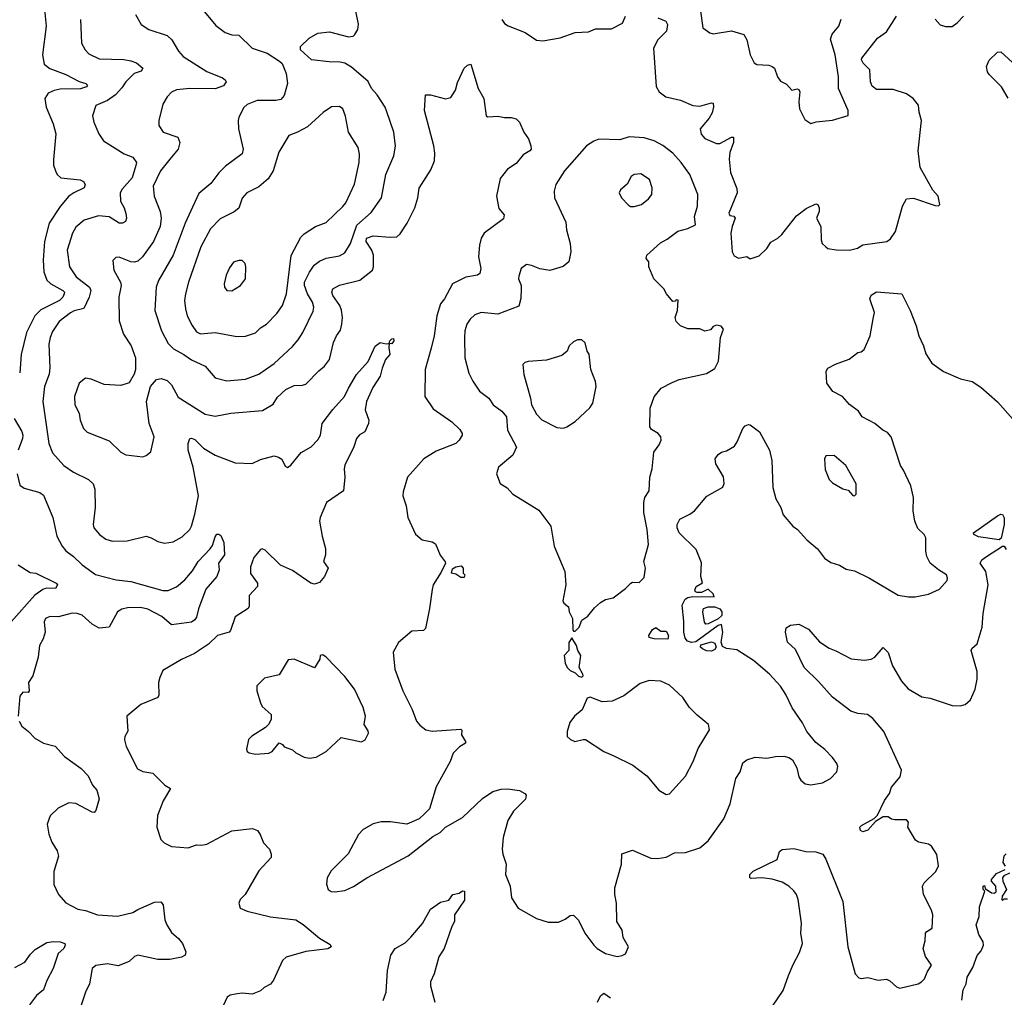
# Model space of a CAD drawing. Extents: x 1995161 to 2088924, y 769148 to 906007.
# Tile 330 of 335: x 2043864 to 2049715, y 892775 to 898584. Entities that reach past the tile are written whole.
import ezdxf

# ---------------------------------------------------------------- set-up
doc = ezdxf.new("R2010")
doc.units = 0

msp = doc.modelspace()

# ---------------------------------------------------------------- linework, layer by layer
at = {"layer": '0CON20XD'}
for points in [[(2044008.6, 898665), (2044021.6, 898545), (2043998.7, 898375), (2044009.3, 898319.3), (2044043.3, 898293.3), (2044137.9, 898257.9), (2044217.3, 898217.3), (2044256, 898205), (2044266, 898195), (2044260, 898185), (2044225, 898172.4), (2044105, 898170.3), (2044067.6, 898162.4), (2044032.9, 898147.1), (2044013.4, 898115), (2044020.9, 898065), (2044062.2, 897965), (2044079.2, 897905), (2044063.6, 897753.6), (2044065, 897720), (2044075.4, 897685), (2044085.5, 897665), (2044107.5, 897645), (2044222.6, 897632.6), (2044242.5, 897622.5), (2044252.5, 897605), (2044245.8, 897584.2), (2044184.4, 897555.6), (2044155, 897534.5), (2044105, 897473.8), (2044038.1, 897375), (2044010.2, 897265), (2044002.4, 897155), (2044007.3, 897085), (2044025.3, 897035.3), (2044048.6, 897015), (2044120.8, 896975), (2044129.4, 896965), (2044128.5, 896955), (2044120, 896935), (2044099.5, 896915), (2043990.1, 896859.9), (2043953.2, 896825), (2043904.1, 896725), (2043871.5, 896595), (2043863.5, 896485)], [(2044942, 898655), (2045028.6, 898548.6), (2045085, 898508.1), (2045125, 898493.1), (2045165, 898491.9), (2045244.4, 898415), (2045334.1, 898384.1), (2045407.9, 898337.9), (2045422.7, 898322.7), (2045448, 898265), (2045455.6, 898205), (2045435.9, 898134.1), (2045415, 898109.1), (2045385, 898102.9), (2045275, 898103.5), (2045215, 898080.8), (2045195, 898061.2), (2045166, 898005), (2045162, 897985), (2045164.2, 897935), (2045191.9, 897815), (2045185, 897786.7), (2045086.9, 897713.1), (2045046.9, 897673.1), (2044998.7, 897611.3), (2044927.9, 897552.1), (2044878.2, 897445), (2044846.2, 897375), (2044775.4, 897185), (2044687.9, 897035), (2044675.5, 896995), (2044667.3, 896855), (2044707.3, 896735), (2044745, 896659.2), (2044777.5, 896627.5), (2044840, 896595), (2044885, 896562.7), (2044965, 896525.7), (2045026.2, 896455), (2045095, 896437.5), (2045205, 896448.1), (2045285, 896476.9), (2045375, 896540.6), (2045485, 896641.4), (2045519.2, 896680.8), (2045545.8, 896724.2), (2045608.4, 896851.6), (2045610.8, 896875), (2045604, 896905), (2045573.3, 896955), (2045555.7, 897005), (2045557.1, 897025), (2045586.8, 897083.2), (2045614.5, 897125.5), (2045645, 897150), (2045685, 897166.9), (2045765, 897180), (2045795, 897199.2), (2045830.4, 897255), (2045867.6, 897362.4), (2045951.5, 897438.5), (2046013.1, 897525), (2046039.5, 897665), (2046086.9, 897775), (2046097.9, 897832.1), (2046087.8, 897915), (2046046.3, 898036.3), (2046035.7, 898065), (2045988.3, 898138.3), (2045955, 898175.8), (2045935, 898216.7), (2045835, 898301.5), (2045795.8, 898325), (2045768, 898332), (2045702.8, 898332.8), (2045597.5, 898345), (2045532.5, 898405), (2045533.3, 898425), (2045583.3, 898475), (2045635.7, 898504.3), (2045705, 898511.5), (2045817, 898483), (2045845, 898486), (2045855.8, 898495), (2045874, 898526), (2045878.1, 898558.1), (2045860.5, 898635)], [(2047908.3, 898648.3), (2047924, 898535), (2047965.8, 898505.8), (2047985, 898500), (2048095, 898516.9), (2048166.7, 898495), (2048185.8, 898465), (2048204.3, 898374.3), (2048228.3, 898328.3), (2048245, 898317.5), (2048315, 898313.8), (2048335, 898306.7), (2048348.8, 898295), (2048367.5, 898245), (2048385, 898218), (2048420.3, 898200.3), (2048452.5, 898165), (2048485, 898173.3), (2048495, 898170), (2048500, 898155), (2048494.3, 898095), (2048498.8, 898055), (2048530.7, 897990.7), (2048565, 897967.5), (2048597, 897977), (2048695, 897987.5), (2048787.5, 898015), (2048788, 898045), (2048729.2, 898175), (2048729.2, 898245), (2048709.5, 898375), (2048682.7, 898467.3), (2048692.2, 898497.8), (2048731.1, 898545), (2048745, 898586.2)], [(2044225.8, 898585), (2044231.2, 898445), (2044252.5, 898405), (2044275, 898382), (2044335, 898352.2), (2044482.8, 898347.2), (2044525, 898339.2), (2044557.2, 898327.2), (2044595.5, 898295), (2044585, 898277.1), (2044544.4, 898265), (2044494.6, 898215), (2044471.4, 898178.6), (2044432.8, 898137.2), (2044385, 898104.4), (2044316.7, 898075), (2044296.4, 898013.6), (2044304, 897975), (2044334.2, 897905), (2044360.8, 897865), (2044485, 897787.5), (2044536.9, 897766.9), (2044557.5, 897735), (2044553.4, 897716.6), (2044531.8, 897645), (2044472.4, 897577.6), (2044460.9, 897555), (2044462.5, 897505), (2044485.3, 897465.3), (2044495, 897432.5), (2044498.9, 897405), (2044492, 897385), (2044475, 897374.4), (2044455, 897374.4), (2044395, 897411.8), (2044330.9, 897419.1), (2044246.8, 897393.2), (2044198, 897352), (2044176.9, 897315), (2044145.5, 897215), (2044159.6, 897115), (2044198.8, 897055), (2044277.5, 896995), (2044286.4, 896975), (2044276.2, 896935), (2044245, 896866.9), (2044186.4, 896853.6), (2044165, 896842.1), (2044098.8, 896791.2), (2044057.9, 896732.1), (2044043.8, 896695), (2044037.3, 896655), (2044042.5, 896515), (2044038.3, 896478.3), (2044011.3, 896405), (2044001.8, 896315), (2044036.1, 896066.1), (2044059.3, 896009.3), (2044125.8, 895935), (2044183.8, 895895), (2044272.6, 895852.6), (2044300.6, 895825), (2044309.5, 895795), (2044312.5, 895685), (2044300, 895585), (2044305, 895563.8), (2044338.6, 895525), (2044375, 895498.1), (2044414.2, 895485.8), (2044503.2, 895486.8), (2044615, 895514), (2044645, 895505.8), (2044685, 895483.8), (2044724.1, 895474.1), (2044775, 895480.8), (2044828.9, 895511.1), (2044874.3, 895555), (2044885.6, 895575), (2044904.6, 895645.4), (2044925.4, 895755), (2044895.5, 895925), (2044865.5, 896025), (2044864.4, 896065.6), (2044874.3, 896095.7), (2044885, 896097.5), (2044905, 896088.6), (2044955, 896036.9), (2045025, 895995.6), (2045145, 895950), (2045245, 895946.7), (2045295, 895970), (2045375, 895992), (2045402.5, 895985), (2045421.7, 895971.7), (2045441.7, 895931.7), (2045455, 895922.5), (2045475, 895936.7), (2045536.9, 896013.1), (2045595, 896045.6), (2045635, 896087.1), (2045652.2, 896115), (2045660.8, 896185), (2045725, 896268.6), (2045794.3, 896345.7), (2045817.5, 896395), (2045864.3, 896475), (2045935, 896553.8), (2045976.8, 896643.2), (2046005, 896666), (2046042.5, 896657.5), (2046060, 896660), (2046062.5, 896675), (2046075, 896687.5), (2046085, 896690), (2046086.7, 896675), (2046075, 896657.5), (2046060, 896660), (2046056.7, 896635), (2046063.8, 896595), (2046038, 896565), (2046016.9, 896513.1), (2046005.6, 896465), (2045961.5, 896398.5), (2045924.5, 896315), (2045917.1, 896265), (2045938.8, 896205), (2045937.5, 896185), (2045914.1, 896135.9), (2045883.2, 896116.8), (2045866, 896095), (2045848.9, 896045), (2045795, 895937.5), (2045791.4, 895915), (2045796.9, 895865), (2045788.8, 895785), (2045686.7, 895715), (2045648.8, 895625), (2045646.2, 895605), (2045660.8, 895515), (2045681.2, 895441.2), (2045681.4, 895405), (2045668.6, 895365), (2045697.5, 895325), (2045675.8, 895275), (2045645, 895240.4), (2045615, 895229.6), (2045594.7, 895234.7), (2045485, 895310.8), (2045413.2, 895343.2), (2045322.1, 895432.1), (2045305, 895439.2), (2045295, 895436), (2045255, 895388.8), (2045235, 895332.5), (2045235, 895292.5), (2045275.9, 895235.9), (2045276.4, 895216.4), (2045228.3, 895161.7), (2045228.3, 895098.3), (2045222, 895085), (2045145, 895036.2), (2045115.8, 894954.2), (2045107.5, 894945), (2045040, 894925), (2044986, 894874), (2044901.7, 894818.3), (2044825, 894782.2), (2044714.2, 894715.8), (2044696, 894675), (2044688, 894645), (2044690.7, 894569.3), (2044684, 894556), (2044583.3, 894515), (2044500, 894445), (2044506.4, 894356.4), (2044488.8, 894325), (2044486.2, 894305), (2044496.2, 894265), (2044563, 894133), (2044595.9, 894115.9), (2044655.7, 894105.7), (2044726.1, 894036.1), (2044760, 894015), (2044717, 893943), (2044682, 893855), (2044679.2, 893785), (2044702.4, 893712.4), (2044722.4, 893692.4), (2044765, 893670.8), (2044865, 893663.6), (2044915, 893681.4), (2044945, 893678.1), (2044975, 893685.6), (2045125, 893764.4), (2045247.3, 893777.3), (2045276.9, 893766.9), (2045293.2, 893743.2), (2045313.5, 893693.5), (2045348.4, 893655), (2045358.5, 893625), (2045357.5, 893605), (2045284.3, 893525.7), (2045204.4, 893385.6), (2045174.2, 893355), (2045165.7, 893335), (2045173.8, 893305), (2045215, 893286), (2045355, 893253.3), (2045505.4, 893235.4), (2045548.3, 893208.3), (2045645, 893127.1), (2045707.9, 893087.9), (2045713.8, 893075), (2045695, 893063.1), (2045565, 893046.7), (2045447.4, 893012.6), (2045425, 892993.8), (2045372.7, 892877.3), (2045355, 892853.3), (2045316.4, 892833.6), (2045295, 892812.5), (2045245.6, 892794.4), (2045185, 892800), (2045156.2, 892796.2), (2045115, 892786.7), (2045097.5, 892775), (2045073.3, 892725)], [(2044551.4, 898615), (2044586.2, 898556.2), (2044631.2, 898525), (2044739.5, 898489.5), (2044767.5, 898465), (2044807.4, 898397.4), (2044835, 898364.3), (2044976, 898276), (2045068.3, 898238.3), (2045085.7, 898225.7), (2045090, 898215), (2045075, 898191.4), (2045025, 898173.6), (2044875.3, 898175.3), (2044795, 898166.4), (2044766.6, 898153.4), (2044740, 898125), (2044715, 898082.5), (2044690, 897985), (2044690, 897955), (2044715.6, 897915.6), (2044803.8, 897885), (2044815.8, 897855), (2044805.7, 897815), (2044756.7, 897755), (2044700.9, 897685), (2044656.7, 897595), (2044661.9, 897535), (2044698.9, 897445), (2044704.6, 897404.6), (2044698.9, 897355), (2044658.4, 897265), (2044593.1, 897175), (2044565, 897150), (2044545, 897142.9), (2044525, 897144.2), (2044455, 897173.8), (2044435, 897170), (2044416.7, 897153.3), (2044423.8, 897095), (2044462.5, 897025), (2044467.5, 897005), (2044453.3, 896935), (2044454.3, 896795), (2044481.1, 896715), (2044525.5, 896645), (2044552.7, 896575), (2044550.9, 896505), (2044543, 896477), (2044515, 896426), (2044465, 896410), (2044365, 896415.5), (2044288.3, 896448.3), (2044255, 896453.3), (2044216.2, 896425), (2044189.2, 896345), (2044192, 896295), (2044216, 896245), (2044222.5, 896205), (2044242.9, 896155), (2044265, 896133.1), (2044395, 896082), (2044465, 896014), (2044495, 895998), (2044595, 895986.2), (2044615, 895993.3), (2044643.9, 896016.1), (2044662.9, 896105), (2044633.1, 896185), (2044616.4, 896315), (2044640, 896405), (2044676.7, 896445), (2044705, 896452.2), (2044740.6, 896440.6), (2044765, 896414), (2044805, 896341.9), (2044965, 896240), (2045025, 896228.9), (2045117.5, 896245), (2045307.5, 896262.5), (2045370, 896300), (2045395, 896340), (2045445, 896385.6), (2045495, 896409.4), (2045545, 896411.9), (2045565, 896418.6), (2045642, 896498), (2045675.8, 896525), (2045705.6, 896565), (2045729.4, 896665), (2045747.1, 896705), (2045771.1, 896738.9), (2045778.9, 896775), (2045782.2, 896815), (2045776.9, 896856.9), (2045766.7, 896885), (2045724.2, 896945.8), (2045718.1, 896965), (2045724, 896985), (2045763.6, 897006.4), (2045884.5, 897035.5), (2045960.6, 897095), (2045967.1, 897115), (2045965.4, 897185), (2045956.9, 897215), (2045923.7, 897265), (2045925.5, 897285), (2045965, 897299.7), (2046065, 897291.8), (2046105.4, 897294.6), (2046125, 897312), (2046165.5, 897375), (2046211.5, 897465), (2046228.9, 897525), (2046237.2, 897582.8), (2046308, 897692), (2046328.5, 897745), (2046331.7, 897791.7), (2046325.3, 897835.3), (2046268.9, 898045), (2046275, 898136.7), (2046305, 898138), (2046395, 898114.3), (2046425, 898122), (2046453.3, 898165), (2046465, 898210), (2046506, 898295), (2046525, 898314), (2046545, 898320), (2046588, 898175), (2046622, 898115), (2046635, 898012.5), (2046645, 898007.5), (2046705, 898010), (2046745, 898002), (2046785, 898003.1), (2046813.3, 897995), (2046835, 897975.8), (2046860.3, 897915), (2046886.8, 897875), (2046902.1, 897835), (2046902.5, 897815), (2046895, 897804.6), (2046855, 897781.8), (2046815, 897728.5), (2046763.6, 897695), (2046719.6, 897640.4), (2046696.4, 897535), (2046712.1, 897462.1), (2046742.5, 897425), (2046739.5, 897400.5), (2046625, 897315.8), (2046605.8, 897285), (2046595.8, 897245), (2046589.5, 897175), (2046603.6, 897105), (2046597.5, 897075), (2046584.5, 897065.5), (2046515, 897053.6), (2046436.2, 897013.8), (2046387.8, 896925), (2046364.6, 896895.4), (2046343.5, 896825), (2046327.5, 896705), (2046308.6, 896631.4), (2046272.9, 896505), (2046271.2, 896345), (2046321.7, 896271.7), (2046431.2, 896195), (2046479.7, 896149.7), (2046493.8, 896125), (2046493.8, 896115), (2046475.8, 896085), (2046456.2, 896065), (2046339.3, 896020.7), (2046265, 895974), (2046168, 895865), (2046142.3, 895777.7), (2046140, 895755), (2046160.6, 895695), (2046170.8, 895625), (2046215, 895526.7), (2046255, 895493.8), (2046315, 895481.2), (2046335, 895470), (2046363, 895403), (2046392.7, 895362.7), (2046394.2, 895355), (2046368.5, 895301.5), (2046321.8, 895225), (2046315, 895197.5), (2046300, 895085), (2046274.6, 894965.4), (2046262.5, 894955), (2046195, 894950), (2046115, 894883.3), (2046084, 894825), (2046092.5, 894725), (2046140, 894595), (2046196, 894485), (2046221.2, 894415), (2046241.7, 894391.7), (2046277.5, 894365), (2046315.9, 894355.9), (2046485, 894367.5), (2046491.7, 894361.7), (2046490, 894335), (2046512.5, 894295), (2046512.5, 894285), (2046477, 894263), (2046440, 894225), (2046422.5, 894175), (2046338, 894025), (2046300, 893895), (2046267.7, 893862.3), (2046237.5, 893835), (2046165, 893803.8), (2046068.3, 893818.3), (2046011.7, 893818.3), (2045965, 893805.8), (2045905, 893771.2), (2045877.7, 893742.3), (2045815, 893627.5), (2045715, 893526.7), (2045691.2, 893485), (2045686.4, 893446.4), (2045697.5, 893415), (2045715, 893403.8), (2045735, 893402), (2045795, 893410), (2045847, 893433), (2045925.8, 893484.2), (2046172.5, 893615), (2046319.5, 893730.5), (2046363.3, 893755), (2046394.4, 893785.6), (2046495, 893844), (2046613.5, 893956.5), (2046675, 893998.6), (2046725, 894012.5), (2046765, 894013.3), (2046835, 894003.8), (2046866.1, 893986.1), (2046873.8, 893975), (2046868.8, 893951.2), (2046798.7, 893881.3), (2046763.8, 893826.2), (2046737.9, 893725), (2046731.5, 893655), (2046734.4, 893625), (2046755.7, 893565), (2046751.5, 893505), (2046778.2, 893435), (2046787.1, 893365), (2046826.2, 893305), (2046935, 893244), (2047005, 893221.2), (2047065, 893221.2), (2047105, 893238.8), (2047135, 893260), (2047155, 893263.3), (2047185, 893232.5), (2047222, 893155), (2047276, 893085), (2047296.2, 893065), (2047345, 893034.3), (2047415, 893018.1), (2047445, 893022.5), (2047465, 893033.8), (2047482, 893075), (2047449.2, 893129.2), (2047443.9, 893173.9), (2047413.3, 893225), (2047410, 893335), (2047400, 893385), (2047400, 893425), (2047440, 893565), (2047442, 893628), (2047505, 893650), (2047615, 893602), (2047655, 893600), (2047705, 893607.5), (2047755, 893632.9), (2047820, 893635), (2047905, 893663.3), (2047956.2, 893705), (2048048.8, 893835), (2048085.7, 893925), (2048119.4, 894075), (2048145.7, 894115), (2048161.4, 894168.6), (2048185, 894185.6), (2048235, 894201.9), (2048304.1, 894195.9), (2048355, 894206), (2048405, 894206.7), (2048435, 894200), (2048455.9, 894185.9), (2048482.5, 894137.5), (2048493.8, 894085), (2048506.7, 894065), (2048532.3, 894042.3), (2048565, 894038), (2048635, 894049.2), (2048683.3, 894075), (2048720, 894115), (2048726.1, 894146.1), (2048720, 894165), (2048695, 894200), (2048647.9, 894247.9), (2048595, 894288.8), (2048541.2, 894355), (2048516, 894405), (2048454.4, 894495), (2048416.7, 894575), (2048385, 894624.2), (2048320.6, 894695), (2048225, 894775.8), (2048125, 894840), (2048065, 894848), (2048040, 894860), (2048032.5, 894885), (2048042, 894945), (2048035, 894990), (2048014.5, 894985), (2047882.3, 894887.7), (2047856.1, 894883.9), (2047831.9, 894891.9), (2047818.3, 894908.3), (2047810, 894945), (2047810.7, 895009.3), (2047800.6, 895105), (2047818.9, 895141.1), (2047835, 895150.9), (2047865, 895156), (2047992, 895155), (2047985, 895172.5), (2047955, 895200), (2047915, 895180), (2047889.3, 895179.3), (2047880, 895185), (2047876.2, 895195), (2047885, 895216.2), (2047921.7, 895238.3), (2047911.2, 895275), (2047915.6, 895355.6), (2047884.3, 895435), (2047782.9, 895535), (2047770.6, 895565), (2047771.9, 895585), (2047786, 895615), (2047846.2, 895645), (2047873.7, 895666.3), (2047948.3, 895751.7), (2048043, 895807), (2048051.2, 895828.8), (2048047, 895867), (2048000.8, 895945), (2047996.2, 895975), (2048015, 896000), (2048035, 896013.3), (2048065, 896022), (2048111.2, 896048.8), (2048128, 896075), (2048161.4, 896155), (2048175, 896170), (2048195, 896178.8), (2048205.9, 896175.9), (2048260, 896135), (2048319.2, 896025), (2048333.5, 895965), (2048339.5, 895805), (2048356.8, 895736.8), (2048387.5, 895685), (2048401.7, 895641.7), (2048458, 895575), (2048486.2, 895555), (2048542.4, 895492.4), (2048605, 895438.8), (2048646.2, 895385), (2048685, 895358.6), (2048735, 895342.5), (2048775, 895318), (2048825, 895308), (2048915, 895265.8), (2049085, 895164), (2049146.2, 895153.8), (2049186.1, 895153.9), (2049265, 895170), (2049329.3, 895200.7), (2049375, 895252.5), (2049378.8, 895265), (2049371.2, 895285), (2049324.4, 895314.4)], [(2046728.5, 898585), (2046745, 898561.4), (2046767, 898547), (2046867.4, 898507.4), (2046935, 898462.9), (2046972.3, 898457.7), (2047075, 898476), (2047165, 898507.5), (2047245, 898512), (2047285, 898528.8), (2047380.5, 898529.5), (2047446.6, 898563.4), (2047464.3, 898605.7)], [(2047656.2, 898595), (2047704, 898575), (2047714.5, 898554.5), (2047708.5, 898515), (2047655.9, 898464.1), (2047631.2, 898415), (2047646.3, 898186.3), (2047664.7, 898154.7), (2047704.2, 898125), (2047791.2, 898105), (2047865, 898074.5), (2047905, 898070.4), (2047975, 898090), (2047985, 898087.5), (2047986.9, 898066.9), (2047978.8, 898031.2), (2047960.5, 897999.5), (2047908, 897935), (2047913.2, 897903.2), (2047935, 897878.8), (2048005, 897849.2), (2048025, 897849.2), (2048095, 897886), (2048106.2, 897885), (2048105.5, 897855), (2048084.3, 897795), (2048079.2, 897755), (2048087.5, 897675), (2048125, 897580), (2048127.5, 897555), (2048077.5, 897435), (2048085, 897420), (2048107, 897417), (2048116.7, 897405), (2048097.5, 897355), (2048090, 897315), (2048097.5, 897205), (2048110.7, 897180.7), (2048136.4, 897166.4), (2048185, 897177.5), (2048205, 897162.5), (2048258.8, 897181.2), (2048305, 897224), (2048327.9, 897262.1), (2048368.8, 897285), (2048392.6, 897307.4), (2048481.3, 897418.7), (2048537.7, 897462.3), (2048595, 897489.2), (2048606.2, 897485), (2048615.6, 897465), (2048615.5, 897444.5), (2048600, 897405), (2048625.8, 897355), (2048626, 897275), (2048633.8, 897255), (2048655, 897233.8), (2048667.5, 897225), (2048715.5, 897215.5), (2048795.6, 897214.4), (2048843.2, 897226.8), (2048875, 897245.8), (2049016.7, 897265), (2049038.5, 897281.5), (2049068, 897325), (2049110, 897475), (2049135, 897519.2), (2049175, 897522.5), (2049305, 897480), (2049325, 897477.5), (2049332.5, 897485), (2049322.5, 897535), (2049290.6, 897570.6), (2049214.5, 897705), (2049202.9, 897805), (2049222.9, 897985), (2049208.9, 898035), (2049205.5, 898075.5), (2049173.1, 898115), (2049135, 898142.7), (2049055, 898168.2), (2048955, 898170), (2048929.5, 898189.5), (2048920, 898215), (2048917.1, 898285), (2048877.5, 898325), (2048866, 898345), (2048868, 898355), (2048962, 898475), (2049015, 898512.5), (2049075, 898605.8)], [(2049305, 898586.7), (2049335, 898553.8), (2049365, 898542.9), (2049405, 898544.4), (2049435.6, 898565), (2049473.1, 898605)], [(2049737.9, 898117.9), (2049698, 898185), (2049625, 898257.5), (2049614.7, 898275), (2049609.2, 898305), (2049625, 898343.8), (2049675, 898390), (2049695, 898392.5), (2049785, 898309.2)], [(2045155, 896701.4), (2045205, 896704.3), (2045265, 896722.9), (2045295, 896752.5), (2045330.8, 896775), (2045391.3, 896838.7), (2045424.5, 896885.5), (2045448.5, 896955), (2045477.2, 897182.8), (2045535, 897290.8), (2045555, 897311.9), (2045620.8, 897355), (2045685, 897378.6), (2045785, 897472.9), (2045801.1, 897495), (2045853, 897607), (2045881.8, 897735), (2045882.5, 897785), (2045874.5, 897824.5), (2045818.1, 897915), (2045800.3, 898010.3), (2045784.2, 898054.2), (2045765, 898067.5), (2045716.1, 898066.1), (2045667.6, 898032.4), (2045575, 897947.8), (2045515, 897915.6), (2045463.4, 897896.6), (2045403, 897797), (2045370, 897685), (2045340.9, 897639.1), (2045285, 897590), (2045214, 897555), (2045185, 897523.3), (2045166.6, 897463.4), (2045137.6, 897442.4), (2045055, 897401.1), (2044997.9, 897342.1), (2044939.6, 897235), (2044866.2, 897025), (2044849.1, 896955), (2044843.6, 896915), (2044849.1, 896865), (2044858.9, 896825), (2044887.7, 896767.7), (2044915, 896729.2), (2044937.9, 896717.9), (2045025, 896724.4), (2045155, 896701.4)], [(2047165, 894950), (2047188.8, 894975), (2047204.4, 895015.6), (2047239.7, 895040.3), (2047280.5, 895089.5), (2047315, 895120), (2047345, 895138.8), (2047390.7, 895149.3), (2047465, 895203.3), (2047495, 895236.2), (2047505, 895241.2), (2047545, 895240), (2047575, 895270), (2047583.3, 895325), (2047573.3, 895365), (2047601.4, 895465), (2047593.8, 895555), (2047573.9, 895655), (2047572.9, 895715), (2047578.9, 895745), (2047604.3, 895785), (2047608, 895865), (2047622.5, 895915), (2047632, 896015), (2047665, 896056.7), (2047676.1, 896086.1), (2047673.8, 896105), (2047658.8, 896125), (2047618, 896148), (2047608, 896165), (2047611.1, 896275), (2047635, 896343.3), (2047675.8, 896394.2), (2047741.5, 896428.5), (2047783.4, 896446.6), (2047945, 896481.4), (2047995, 896512), (2048016.5, 896555), (2048028.8, 896695), (2048046, 896745), (2048033.6, 896763.6), (2048005, 896768.8), (2047985, 896760), (2047968.3, 896741.7), (2047935, 896732.5), (2047905, 896746.7), (2047835, 896747.5), (2047790, 896765), (2047765, 896790), (2047758.8, 896815), (2047773.3, 896855), (2047777.5, 896917.5), (2047765, 896920), (2047758.3, 896911.7), (2047745, 896910), (2047707.5, 896955), (2047692.5, 896985), (2047632.5, 897045), (2047603.3, 897115), (2047602.5, 897145), (2047587.5, 897165), (2047590, 897185), (2047671.7, 897258.3), (2047710.7, 897279.3), (2047775, 897326.7), (2047835, 897343.3), (2047880, 897365), (2047873.3, 897415), (2047891.2, 897475), (2047894, 897545), (2047845.5, 897665), (2047795.7, 897735.7), (2047745, 897791.2), (2047685, 897836.9), (2047635, 897863.3), (2047575, 897881.8), (2047485, 897887.9), (2047430, 897870), (2047305, 897873.3), (2047275, 897862.5), (2047231.9, 897835), (2047101.9, 897685), (2047050.8, 897605), (2047040.8, 897565), (2047042.9, 897525), (2047110.3, 897380.3), (2047112.5, 897335), (2047134.4, 897255), (2047138.9, 897205), (2047127.5, 897145), (2047092.7, 897117.3), (2047015, 897094.4), (2046954.4, 897104.4), (2046905, 897123.8), (2046875, 897128.8), (2046844.3, 897105.7), (2046829.7, 897060.3), (2046827.5, 897045), (2046844.3, 897005), (2046844.4, 896985), (2046842.7, 896927.3), (2046829.1, 896880.9), (2046705, 896833.5), (2046605.5, 896844.5), (2046568.9, 896831.1), (2046540, 896805), (2046521.1, 896775), (2046509.5, 896735), (2046506.7, 896695), (2046510, 896575), (2046533.6, 896483.6), (2046556.6, 896436.6), (2046596.8, 896376.8), (2046650.8, 896335), (2046678, 896295), (2046728.2, 896258.2), (2046756.5, 896225), (2046762.5, 896145), (2046815.4, 896044.6), (2046795, 895996), (2046710, 895925), (2046698, 895885), (2046718.8, 895828.8), (2046761.7, 895801.7), (2046795, 895764.2), (2046825, 895747.1), (2046949.4, 895669.4), (2047021.1, 895575), (2047039.5, 895455), (2047104.3, 895305), (2047110, 895225), (2047090.7, 895130.7), (2047097, 895117), (2047125.8, 895095.8), (2047129.2, 895065), (2047150, 895025), (2047150.7, 894960.7), (2047155, 894950), (2047165, 894950)], [(2047515, 897474.2), (2047560, 897485), (2047600.9, 897519.1), (2047620, 897545), (2047622.5, 897585), (2047605.8, 897635), (2047555, 897667.5), (2047515.9, 897664.1), (2047498.3, 897651.7), (2047473.6, 897606.4), (2047435, 897573.3), (2047426.2, 897555), (2047441.2, 897525), (2047482.3, 897482.3), (2047494.2, 897474.2), (2047515, 897474.2)], [(2045125, 896973.3), (2045176, 897005), (2045206, 897045), (2045208, 897115), (2045203.8, 897135), (2045185, 897153.8), (2045165, 897154), (2045135, 897143.8), (2045109.7, 897110.3), (2045090, 897065), (2045078.6, 897015), (2045080, 896995), (2045095.6, 896975.6), (2045125, 896973.3)], [(2049324.4, 895314.4), (2049275, 895354), (2049254.5, 895394.5), (2049248.1, 895425), (2049250, 895505), (2049239.2, 895525), (2049201.2, 895561.2), (2049184.5, 895605), (2049173.1, 895665), (2049175.7, 895745.7), (2049160, 895815), (2049117.1, 895907.1), (2049098, 895935), (2049043.8, 896105), (2049020.5, 896130.5), (2048994.2, 896144.2), (2048946.7, 896185), (2048871.2, 896225), (2048848.7, 896258.7), (2048795, 896298), (2048754, 896345), (2048696.2, 896375), (2048661.2, 896425), (2048656.2, 896495), (2048667.3, 896512.7), (2048712.3, 896537.7), (2048793.6, 896566.4), (2048844, 896606), (2048865, 896611.2), (2048883.3, 896625), (2048918, 896705), (2048936.7, 896806.7), (2048944, 896845), (2048916.7, 896925), (2048925, 896947.5), (2048955, 896966.2), (2049105.9, 896955.9), (2049156, 896855), (2049192, 896765), (2049208, 896705), (2049235.8, 896645), (2049248.3, 896598.3), (2049285, 896543.3), (2049355, 896494), (2049455, 896450), (2049525, 896433.3), (2049575, 896400), (2049675, 896313.3), (2049767.3, 896207.3)], [(2047095, 896156.7), (2047115, 896163.8), (2047165, 896196.2), (2047253, 896277), (2047270.8, 896305), (2047289.5, 896405), (2047285, 896433.3), (2047258, 896505), (2047247.3, 896597.3), (2047236.7, 896615), (2047223.6, 896663.6), (2047205, 896682.5), (2047178.3, 896681.7), (2047155, 896670), (2047130, 896645), (2047116.7, 896615), (2047085, 896589.2), (2046995, 896560), (2046885, 896553.8), (2046865, 896546.7), (2046853.3, 896535), (2046860, 896475), (2046900, 896335), (2046905.8, 896295), (2046935, 896240), (2046965.9, 896205.9), (2047055, 896161.2), (2047095, 896156.7)], [(2043830.5, 896215), (2043876.5, 896136.5), (2043882.9, 896115), (2043880.8, 896095), (2043853.8, 896025)], [(2048825, 895753.8), (2048835.8, 895765), (2048834, 895825), (2048773.3, 895935), (2048703.9, 895993.9), (2048655, 895992.5), (2048646.7, 895975), (2048651.7, 895911.7), (2048675, 895852.5), (2048695, 895832.5), (2048756.4, 895796.4), (2048788.3, 895788.3), (2048815, 895756.7), (2048825, 895753.8)], [(2043848.2, 895885), (2043865, 895818.8), (2043889.3, 895799.3), (2043982.5, 895775), (2044005, 895758.8), (2044060.8, 895625), (2044083.3, 895515), (2044115, 895456), (2044137.8, 895427.8), (2044183.7, 895393.7), (2044234, 895344), (2044315, 895287.7), (2044436.2, 895256.2), (2044525, 895246.2), (2044715, 895192.7), (2044745, 895192.9), (2044795, 895214.5), (2044845.6, 895255), (2044890.6, 895309.4), (2044925, 895364), (2044995, 895439.2), (2045009.6, 895460.4), (2045025, 895511.2), (2045035, 895526), (2045047.7, 895527.7), (2045058.3, 895518.3), (2045077, 895477), (2045080, 895405), (2045046, 895355), (2045048.5, 895315), (2045035, 895276.2), (2044969.7, 895200.3), (2044926.2, 895083.8), (2044915, 895033.8), (2044905, 895017.5), (2044885, 895003.1), (2044765, 894988.1), (2044708.3, 895038.3), (2044625, 895080.7), (2044580.9, 895090.9), (2044505, 895089.5), (2044469.6, 895080.4), (2044444, 895066), (2044396.1, 894973.9), (2044335, 894968), (2044295, 894991.4), (2044235, 895045.5), (2044205, 895056.2), (2044175, 895056.9), (2044095, 895036.5), (2044042.6, 895037.4), (2044016.2, 895025), (2044008, 895005), (2044015.8, 894945), (2044004, 894905), (2043982, 894865), (2043973.8, 894795), (2043941.2, 894685), (2043916.7, 894645), (2043920, 894595), (2043913.3, 894586.7), (2043881.9, 894588.1), (2043864.3, 894565), (2043853.8, 894445)], [(2049685, 895492.7), (2049561.5, 895511.5), (2049534.5, 895525), (2049533.3, 895535), (2049675, 895636.1), (2049695, 895646.1), (2049705, 895644.5), (2049714.8, 895624.8), (2049714.9, 895585), (2049697.5, 895502.5), (2049685, 895492.7)], [(2048654, 893595), (2048755.5, 893345), (2048785.6, 893075), (2048830, 892915), (2048851.2, 892891.2), (2048865, 892886.2), (2048905, 892893.3), (2048965, 892876.7), (2049015, 892883.3), (2049035, 892873.3), (2049075, 892836.7), (2049095, 892830), (2049202.5, 892855), (2049223, 892867), (2049241.2, 892885), (2049256.4, 892923.6), (2049283.3, 892965), (2049247.6, 893017.6), (2049234, 893065), (2049245, 893110), (2049247.5, 893155), (2049255, 893166), (2049286, 893185), (2049290, 893265), (2049283, 893293), (2049236, 893385), (2049230, 893435), (2049240, 893455), (2049307.7, 893522.3), (2049323.9, 893556.1), (2049314.2, 893624.2), (2049282.3, 893672.3), (2049265.7, 893685.7), (2049205, 893696.7), (2049188.3, 893708.3), (2049142.5, 893785), (2049146.4, 893816.4), (2049135, 893830), (2049065, 893830), (2049045, 893832.5), (2049025, 893847.5), (2048995, 893847.5), (2048950.7, 893819.3), (2048905, 893767.5), (2048875, 893757.5), (2048860, 893765), (2048857.5, 893785), (2048867.5, 893795), (2048942.5, 893837.5), (2048962.5, 893857.5), (2049002.5, 893945), (2049032.9, 893985), (2049045, 894023.8), (2049095.6, 894085), (2049104.3, 894125), (2048998.8, 894355), (2048935, 894431.4), (2048903.3, 894455), (2048845, 894462.2), (2048804, 894475), (2048695, 894559.2), (2048610.9, 894650.9), (2048525.7, 894735), (2048475, 894842), (2048427.3, 894885), (2048414.2, 894945), (2048419.5, 894970.5), (2048445, 894986.7), (2048495, 894992.5), (2048551.7, 894961.7), (2048616.2, 894886.2), (2048675, 894848.8), (2048715, 894834), (2048805, 894786.2), (2048885, 894778), (2048925, 894784), (2048945, 894796.2), (2048995, 894853.3), (2049025, 894823.3), (2049050.6, 894745), (2049103.9, 894653.9), (2049145, 894607.5), (2049225, 894560), (2049275, 894552.9), (2049405, 894508.8), (2049453.6, 894506.4), (2049482.5, 894515), (2049515, 894543.3), (2049541.9, 894605), (2049554.5, 894665), (2049555, 894710), (2049517.5, 894835), (2049522.5, 894847.5), (2049554.4, 894875.6), (2049584.6, 894975), (2049589.2, 895055), (2049618.9, 895225), (2049605.5, 895305), (2049571.8, 895355), (2049582.8, 895375), (2049608.8, 895395), (2049705, 895455.5), (2049715.4, 895455.4), (2049727.1, 895435)], [(2043854.1, 895344.1), (2043925, 895298.8), (2043960, 895295), (2044080, 895235), (2044088.8, 895225), (2044075.7, 895204.3), (2044020, 895205), (2044001.2, 895198.8), (2043953.8, 895165), (2043813.1, 895006.9)], [(2046505, 895270), (2046485, 895270), (2046455, 895290), (2046430, 895295), (2046435, 895320), (2046455, 895332.5), (2046488.3, 895338.3), (2046500, 895325), (2046500, 895295), (2046510, 895285), (2046505, 895270)], [(2047942.3, 894992.3), (2047933, 895003), (2047924.2, 895065), (2047928.5, 895085), (2047955.7, 895094.3), (2047995, 895095.3), (2048025, 895082.4), (2048037.3, 895065), (2048036.6, 895043.4), (2048015, 895024.4), (2047955, 894993.2), (2047942.3, 894992.3)], [(2047715, 894903.8), (2047635, 894904), (2047605, 894913.3), (2047603.3, 894925), (2047625, 894960), (2047645, 894972.5), (2047675, 894950), (2047705, 894950), (2047720, 894925), (2047715, 894903.8)], [(2047205, 894677.5), (2047212.5, 894685), (2047210, 894695), (2047189.4, 894735), (2047198.8, 894805), (2047180, 894835), (2047173.3, 894865), (2047145, 894910), (2047127, 894883), (2047127.5, 894835), (2047100, 894805), (2047105, 894760), (2047116.7, 894735), (2047135, 894716.7), (2047165, 894702.5), (2047185, 894682.5), (2047205, 894677.5)], [(2047975, 894832.5), (2047945, 894834), (2047922.5, 894845), (2047910, 894855), (2047911.7, 894868.3), (2047975, 894887.5), (2047995, 894880), (2048002.5, 894855), (2047995, 894842.5), (2047975, 894832.5)], [(2045585, 894196), (2045625, 894202), (2045684.6, 894235.4), (2045775, 894319.2), (2045895, 894293.8), (2045916.7, 894305), (2045936.2, 894345), (2045935, 894357.5), (2045911.2, 894395), (2045919.2, 894445), (2045905, 894497.5), (2045854.3, 894605), (2045795, 894680.8), (2045685, 894796.7), (2045665, 894810), (2045650, 894805), (2045647.5, 894785), (2045615, 894733.3), (2045495, 894783.8), (2045459.3, 894780.7), (2045405, 894690), (2045319.3, 894670.7), (2045273.9, 894626.1), (2045273.3, 894595), (2045294.1, 894524.1), (2045305, 894502.5), (2045357.5, 894455), (2045357.5, 894425), (2045342.5, 894395), (2045325, 894377.5), (2045242.7, 894327.3), (2045222.7, 894307.3), (2045211.7, 894248.3), (2045216.1, 894236.1), (2045228, 894228), (2045265, 894220), (2045344.1, 894225.9), (2045365, 894236.2), (2045405, 894286.7), (2045425, 894276.7), (2045435, 894263.3), (2045485, 894246.2), (2045505, 894228), (2045555, 894202), (2045585, 894196)], [(2047705, 893980), (2047725, 893983.3), (2047820.5, 894089.5), (2047866, 894175), (2047895, 894252.5), (2047962.5, 894365), (2047956.4, 894396.4), (2047890.5, 894450.5), (2047845, 894496.7), (2047805.5, 894555.5), (2047725, 894629.2), (2047675, 894654.3), (2047605, 894657.1), (2047550.7, 894639.3), (2047454.4, 894565.6), (2047385.7, 894534.3), (2047325, 894530), (2047255, 894557.5), (2047237, 894553), (2047206.9, 894483.1), (2047161.2, 894445), (2047132.3, 894407.7), (2047116.7, 894355), (2047117.5, 894325), (2047136.4, 894306.4), (2047163.9, 894293.9), (2047212.3, 894307.7), (2047225.8, 894305.8), (2047335, 894236.2), (2047395, 894210), (2047506.7, 894155), (2047591.7, 894091.7), (2047662.5, 894005), (2047705, 893980)], [(2043861.2, 894415), (2043876.7, 894385), (2043916.7, 894355), (2043953.8, 894315), (2044005, 894285.7), (2044075, 894266.7), (2044130, 894205), (2044229.4, 894135), (2044270.1, 894090.1), (2044296, 894036), (2044322.2, 894005), (2044335.7, 893955), (2044315.7, 893884.3), (2044306.2, 893873.8), (2044295, 893874), (2044196.5, 893926.5), (2044155, 893930), (2044091.3, 893898.7), (2044045, 893853.3), (2044026.1, 893803.9), (2044035.8, 893745), (2044055, 893696.7), (2044086, 893645), (2044093.6, 893613.6), (2044067, 893523), (2044066.7, 893445), (2044094, 893385), (2044137, 893337), (2044208.3, 893298.3), (2044255, 893290), (2044325, 893264.3), (2044445, 893256.9), (2044535, 893278.6), (2044565, 893297.1), (2044665, 893339.4), (2044702.5, 893342.5), (2044716, 893325), (2044725.6, 893235), (2044738.9, 893205), (2044765, 893160.8), (2044807.5, 893125), (2044832, 893095), (2044851.2, 893045), (2044847.5, 893025), (2044825, 893013.8), (2044755, 892999.2), (2044685, 893000), (2044565, 893025.6), (2044545, 893017.5), (2044515, 892986.7), (2044448.3, 892961.7), (2044385, 892974.2), (2044316.1, 892963.9), (2044293.3, 892945), (2044278, 892855), (2044254.3, 892805), (2044220, 892705)], [(2048338.3, 892721.7), (2048402, 892815), (2048432.5, 892905), (2048459.7, 892970.3), (2048498.6, 893041.4), (2048515.6, 893095), (2048505.8, 893155.8), (2048510.5, 893215), (2048489.5, 893355), (2048480, 893385), (2048465, 893407.5), (2048435, 893435.7), (2048395, 893458.6), (2048336.4, 893476.4), (2048275, 893484.3), (2048210.7, 893480.7), (2048202.5, 893485), (2048203.3, 893505), (2048222.5, 893525), (2048365, 893593.3), (2048379.3, 893640.7), (2048395, 893653.3), (2048465, 893660), (2048535, 893640.8), (2048595, 893640), (2048636.1, 893626.1), (2048654, 893595)], [(2049723.3, 893553.3), (2049708.8, 893575), (2049714, 893615), (2049726.7, 893626.7)], [(2049462.4, 892757.6), (2049471.3, 892818.7), (2049489.4, 892855), (2049495.6, 892895), (2049528, 892952), (2049555, 893023.3), (2049578.3, 893051.7), (2049592, 893085), (2049590, 893105), (2049565, 893147.5), (2049547.5, 893205), (2049565.7, 893255), (2049567.7, 893312.3), (2049600, 893405), (2049590, 893415), (2049590, 893435), (2049598.3, 893438.3), (2049601.7, 893421.7), (2049640, 893395), (2049655, 893393.8), (2049667.5, 893402.5), (2049665.8, 893435.8), (2049640, 893465), (2049640, 893475), (2049669.2, 893510.8), (2049720, 893535)], [(2049746.7, 893513.3), (2049713.1, 893496.9), (2049704.4, 893485.6), (2049705.9, 893465.9), (2049727.5, 893415), (2049702.5, 893375), (2049700, 893355), (2049705, 893350), (2049715, 893360), (2049735, 893360)], [(2046023.5, 892755), (2046041.8, 892805), (2046049.5, 892935), (2046069.4, 893025), (2046095, 893065.7), (2046155, 893098), (2046187.6, 893132.4), (2046256.9, 893213.1), (2046305, 893299.2), (2046365, 893340), (2046415, 893352.5), (2046437.5, 893385), (2046476, 893394), (2046495, 893407.5), (2046507.5, 893405), (2046507.3, 893352.7), (2046448, 893265), (2046447.5, 893225), (2046431.4, 893195), (2046387.3, 893065), (2046355.5, 893015), (2046327.3, 892915), (2046304.1, 892865.9), (2046305, 892843.3), (2046331.5, 892745)], [(2043835, 892951.8), (2043895, 892983.8), (2043928.3, 893031.7), (2043955, 893057.9), (2044025, 893100), (2044064, 893106), (2044105, 893104), (2044131.2, 893095), (2044134.4, 893085), (2044125.4, 893065), (2044093.1, 893035), (2044061.8, 892945), (2044025.4, 892875), (2044005, 892818.6), (2043963.6, 892786.4), (2043920.9, 892729.1)], [(2047298, 892745), (2047315.9, 892784.1), (2047335, 892800), (2047375, 892772)]]:
    msp.add_lwpolyline(points, dxfattribs=at)

doc.saveas('drawing.dxf')
